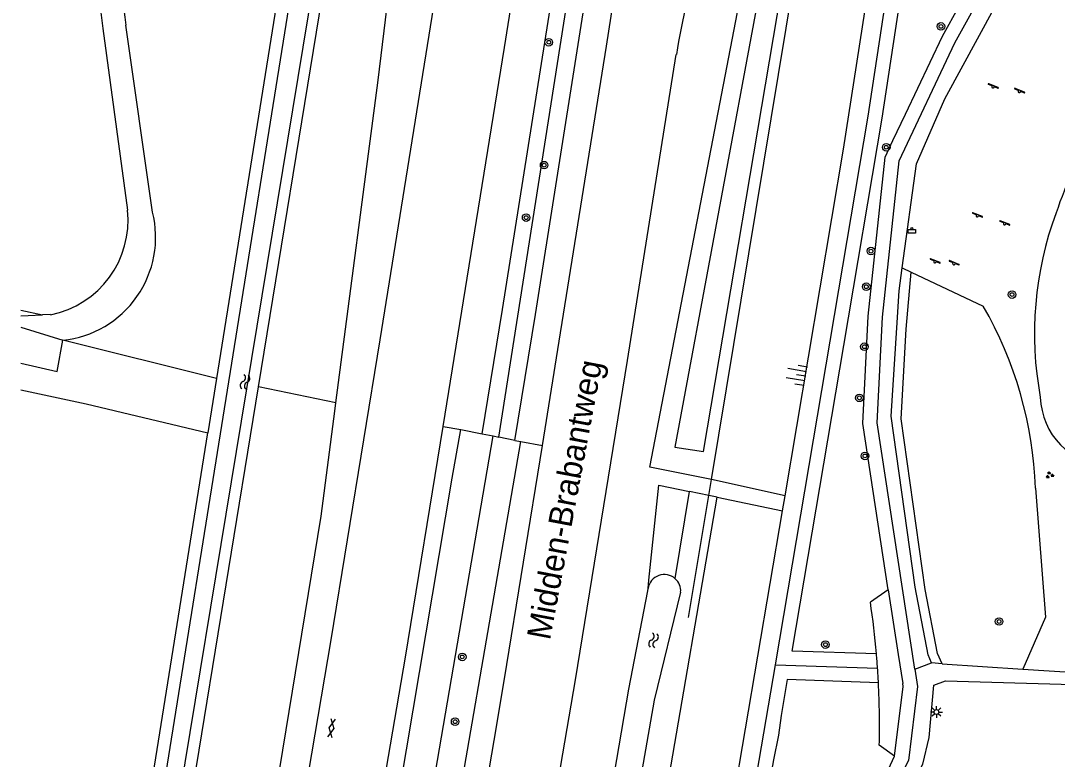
# Model space of a CAD drawing. Extents: x 132999 to 136000, y 398499 to 400501.
# Drawn here: x 133000 to 133109.5, y 400341.9 to 400419.9 of the extents above; entities that cross this region are included whole.
import ezdxf

# ---------------------------------------------------------------- set-up
doc = ezdxf.new("R2010")
doc.units = 0
for name, color, linetype in [('gg-anno-openbare ruimte label', 7, 'Continuous'), ('gg-knt-BGT kruinlijn', 7, 'Continuous'), ('gg-knt-bovenkant onderkant talud', 7, 'Continuous'), ('gg-knt-bronhoudergrens', 7, 'Continuous'), ('gg-knt-onverhard', 7, 'Continuous'), ('gg-knt-verharding', 7, 'Continuous'), ('gg-kntw-bovenkant insteek waterloop', 7, 'Continuous'), ('gg-kntw-waterlijn', 7, 'Continuous'), ('gt-grn-groengrens', 7, 'Continuous'), ('gt-grn-weggrens', 7, 'Continuous'), ('gt-symb-afvalbak', 7, 'Continuous'), ('gt-symb-boom', 7, 'Continuous'), ('gt-symb-gesloten verharding', 7, 'Continuous'), ('gt-symb-groenvak', 7, 'Continuous'), ('gt-symb-lichtmast', 7, 'Continuous'), ('gt-symb-speelvoorziening', 7, 'Continuous'), ('gt-symb-talud symbool', 7, 'Continuous'), ('gt-symb-watersymbool', 7, 'Continuous')]:
    doc.layers.add(name, color=color, linetype=linetype)

# ---------------------------------------------------------------- blocks, each defined once
blk = doc.blocks.new('gt0-BOOM')
at = {"layer": 'gt-symb-boom'}
for radius in [0.4, 0.2]:
    blk.add_circle((0, 0), radius, dxfattribs=at)
blk = doc.blocks.new('gt0-TALUD_1')
at = {"layer": 'gt-symb-talud symbool'}
for p, q in [((-1, -1), (-1, 0)), ((-0.5, -2), (-0.5, 0)), ((0, -1), (0, 0)), ((0.5, -2), (0.5, 0)), ((1, -1), (1, 0))]:
    blk.add_line(p, q, dxfattribs=at)
blk = doc.blocks.new('gt0-LMAST')
at = {"layer": 'gt-symb-lichtmast'}
for p, q in [((-0.18, 0.17), (-0.45, 0.44)), ((-0.01, 0.25), (-0.01, 0.62)), ((0.17, 0.17), (0.44, 0.44)), ((-0.26, 0), (-0.63, 0)), ((-0.18, -0.18), (-0.45, -0.45)), ((-0.01, -0.25), (-0.01, -0.63)), ((0.44, -0.45), (0.17, -0.18)), ((0.24, 0), (0.62, 0))]:
    blk.add_line(p, q, dxfattribs=at)
blk.add_circle((-0.01, 0), 0.25, dxfattribs=at)
blk = doc.blocks.new('gt0-GRVAK')
at = {"layer": 'gt-symb-groenvak'}
for p, q in [((-0.11, 0.19), (-0.23, 0.24)), ((-0.18, 0.15), (0.09, 0.15)), ((-0.09, 0.21), (-0.16, 0.32)), ((-0.05, 0.21), (-0.05, 0.39)), ((0, 0.21), (0.06, 0.32)), ((0.01, 0.19), (0.13, 0.24)), ((0.26, -0.05), (0.2, 0.06)), ((0.3, -0.05), (0.3, 0.13)), ((0.35, -0.05), (0.41, 0.06)), ((-0.24, -0.23), (-0.36, -0.18)), ((-0.32, -0.26), (-0.05, -0.26)), ((-0.23, -0.21), (-0.29, -0.09)), ((-0.18, -0.2), (-0.18, -0.02)), ((-0.14, -0.21), (-0.07, -0.09)), ((-0.12, -0.23), (0, -0.18)), ((0.24, -0.07), (0.12, -0.02)), ((0.17, -0.11), (0.44, -0.11)), ((0.37, -0.07), (0.49, -0.02))]:
    blk.add_line(p, q, dxfattribs=at)
blk = doc.blocks.new('gt0-SV')
at = {"layer": 'gt-symb-speelvoorziening'}
for p, q in [((-0.48, 0.26), (-0.08, 0.1)), ((0.54, -0.08), (-0.45, 0.32)), ((0.13, 0.01), (0.51, -0.14))]:
    blk.add_line(p, q, dxfattribs=at)
for centre, radius, start, end in [((-0.47, 0.29), 0.0369, 63.6251, 252.6602), ((0, -0.01), 0.128, 127.6866, 8.5986), ((0.53, -0.11), 0.0363, 243.5085, 72.5436)]:
    blk.add_arc(centre, radius, start, end, dxfattribs=at)
blk = doc.blocks.new('gt0-ABAK')
at = {"layer": 'gt-symb-afvalbak'}
blk.add_lwpolyline([(0.38, -0.5), (-0.37, -0.5), (-0.37, -0.1), (0.38, -0.1)], close=True, dxfattribs=at)
blk.add_circle((0, 0), 0.1, dxfattribs=at)
blk = doc.blocks.new('gt0-WA')
at = {"layer": 'gt-symb-watersymbool'}
for centre, start, end in [((-0.32, 0.02), 28.0725, 151.9275), ((0.43, 0.42), 208.0725, 331.9275), ((-0.32, -0.43), 28.0725, 151.9275), ((0.43, -0.03), 208.0725, 331.9275)]:
    blk.add_arc(centre, 0.425, start, end, dxfattribs=at)
blk = doc.blocks.new('gt0-GESVH1')
at = {"layer": 'gt-symb-gesloten verharding'}
for p, q in [((-0.99, -0.26), (0.01, 0.24)), ((0.01, -0.26), (-0.99, 0.24)), ((0.01, 0.24), (1.01, -0.26)), ((1.01, 0.24), (0.01, -0.26))]:
    blk.add_line(p, q, dxfattribs=at)

msp = doc.modelspace()

# ---------------------------------------------------------------- linework, layer by layer
at = {"layer": 'gg-knt-BGT kruinlijn'}
msp.add_line((133080.46, 400368.17), (133080.74, 400369.78), dxfattribs=at)
for points in [[(133080.74, 400369.78), (133086.88, 400406.39), (133092.59, 400443.12), (133100.82, 400500)], [(133051.05, 400204.83), (133053.33, 400214.88), (133056.96, 400233.05), (133063.49, 400269.1), (133069.87, 400304.71), (133075.26, 400337.49), (133080.46, 400368.17)]]:
    msp.add_lwpolyline(points, dxfattribs=at)
at = {"layer": 'gg-knt-bovenkant onderkant talud'}
for p, q in [((133072.67, 400369.8), (133072.95, 400371.48)), ((133070.54, 400356.91), (133072.67, 400369.8))]:
    msp.add_line(p, q, dxfattribs=at)
for points in [[(133072.95, 400371.48), (133081.62, 400423.86), (133092.5, 400500)], [(133050.42, 400198.24), (133050.95, 400198.03), (133052.86, 400203.58), (133059.13, 400235.54), (133066.44, 400274.17), (133079.7, 400351.91)]]:
    msp.add_lwpolyline(points, dxfattribs=at)
at = {"layer": 'gg-knt-bronhoudergrens'}
msp.add_lwpolyline([(133000, 400380.97), (133006.91, 400379.49), (133019.76, 400376.43)], dxfattribs=at)
at = {"layer": 'gg-knt-onverhard'}
for p, q in [((133008.68, 400419.12), (133011.27, 400399.95)), ((133013.93, 400399.73), (133011.11, 400419.47)), ((133000, 400388.79), (133002.3, 400388.87)), ((133003.15, 400388.9), (133002.3, 400388.87))]:
    msp.add_line(p, q, dxfattribs=at)
for centre, radius, start, end in [((133136.5, 400438.42), 129.26, 176.4519, 188.5834), ((133120.83, 400436.13), 110.97, 174.7216, 188.634), ((133001.18, 400398.85), 10.15, 281.1927, 6.2102), ((133003.3, 400397.08), 10.95, 276.07, 14.009)]:
    msp.add_arc(centre, radius, start, end, dxfattribs=at)
at = {"layer": 'gg-knt-verharding'}
for p, q in [((133000, 400387.56), (133004.46, 400386.19)), ((133097.31, 400352.03), (133096.19, 400352.11)), ((133097.31, 400352.03), (133105.83, 400351.47)), ((133105.83, 400351.47), (133113.61, 400350.95))]:
    msp.add_line(p, q, dxfattribs=at)
for points in [[(133044.6, 400377.08), (133051.1, 400417.11), (133056.77, 400452.7), (133061.65, 400484.69), (133063.91, 400500)], [(133055.09, 400375.08), (133056.88, 400386.11), (133061.85, 400417.24), (133068.62, 400460.69), (133073.71, 400494.43), (133074.53, 400500)], [(133000, 400173.96), (133002.55, 400187.21), (133008.87, 400219.72), (133015.29, 400254.31), (133021.38, 400288.2), (133027, 400320.51), (133032.8, 400354.54), (133037.97, 400386.24), (133043.44, 400420.39), (133048.77, 400454.13), (133048.78, 400479.19)], [(133094.43, 400351.45), (133090.45, 400377.47), (133091.01, 400388.62), (133092.77, 400405.15), (133098.67, 400417.61), (133115.9, 400448.68), (133115.96, 400450.25)], [(133093.1, 400393.84), (133094.6, 400404.82), (133097.6, 400411.69), (133106.45, 400427.95)], [(133000, 400042.82), (133000.59, 400045.58), (133006.65, 400074.41), (133014.06, 400110.73), (133020.55, 400143.43), (133026.99, 400176.5), (133033.51, 400210.24), (133040.47, 400247.53), (133046.68, 400281.85), (133052.99, 400317.62), (133058.58, 400350.34), (133064.07, 400384.05), (133069.24, 400416.37)], [(133092.52, 400387.5), (133092.77, 400391.41), (133093.1, 400393.84)], [(133096.19, 400352.11), (133095.83, 400352.97), (133094.47, 400360.13), (133091.94, 400378.16), (133092.52, 400387.5)], [(133000, 400383.77), (133003.84, 400382.91), (133004.46, 400386.19)], [(133000, 400132.75), (133004.04, 400153), (133010.36, 400185.34), (133016.68, 400217.92), (133023.1, 400252.49), (133029.14, 400286.16), (133034.8, 400318.59), (133040.63, 400352.73), (133044.6, 400377.08)], [(133000, 400078.82), (133006.71, 400111.74), (133013.5, 400145.83), (133019.75, 400177.74), (133026.51, 400213.03), (133033.18, 400248.63), (133039.52, 400283.74), (133045.56, 400317.95), (133050.01, 400343.93), (133051.08, 400350.43), (133055.09, 400375.08)], [(133094.43, 400351.45), (133094.71, 400349.62), (133093.75, 400341.82), (133084.5, 400324.1), (133083.61, 400321.2), (133081.74, 400313.32), (133080.46, 400305.35)], [(133081.59, 400303.37), (133081.55, 400303.97), (133083.06, 400312.96), (133084.81, 400320.93), (133085.65, 400323.49), (133086.6, 400325.1), (133087.68, 400326.77), (133090.61, 400332.84), (133092.66, 400336.29), (133095.26, 400341.42), (133095.94, 400344.25), (133096.45, 400349.76), (133097.66, 400350.21), (133111.12, 400349.83), (133122.39, 400348.4), (133122.6, 400348.31)]]:
    msp.add_lwpolyline(points, dxfattribs=at)
msp.add_arc((133157.03, 400401.91), 88.97, 163.3431, 170.6487, dxfattribs=at)
at = {"layer": 'gg-kntw-bovenkant insteek waterloop'}
for p, q in [((133025.11, 400381.26), (133044.54, 400500)), ((133033.04, 400459.59), (133020.68, 400382.15)), ((133020.68, 400382.15), (133019.76, 400376.43)), ((133000, 400227.78), (133025.11, 400381.26)), ((133000, 400252.65), (133019.76, 400376.43))]:
    msp.add_line(p, q, dxfattribs=at)
for points in [[(133000, 400016.22), (133007.63, 400051.18), (133017.27, 400097.71), (133025.95, 400140.46), (133039.94, 400213.15), (133048.51, 400259.2), (133056.08, 400301.69), (133064.21, 400349.35), (133066.24, 400359.73), (133066.26, 400359.98)], [(133000, 400001.02), (133012.17, 400057.66), (133021, 400100.35), (133027.62, 400134.21), (133038.43, 400190.11), (133049.68, 400250), (133059.68, 400306.64), (133066.93, 400348.17), (133069.7, 400359.59)]]:
    msp.add_lwpolyline(points, dxfattribs=at)
for centre, radius, start, end in [((133168.46, 400379.43), 62.47, 143.0751, 161.1216), ((133143.63, 400386.91), 36.57, 159.6361, 190.6032), ((133115.26, 400380.42), 7.58, 181.7874, 266.175), ((133067.97, 400359.72), 1.73, 48.3123, 171.4867), ((133067.97, 400359.72), 1.73, 355.451, 48.3312)]:
    msp.add_arc(centre, radius, start, end, dxfattribs=at)
at = {"layer": 'gg-kntw-waterlijn'}
msp.add_line((133000, 400244.66), (133040.93, 400500), dxfattribs=at)
msp.add_lwpolyline([(133000, 400236.29), (133039.07, 400473.14), (133043.11, 400500)], dxfattribs=at)
at = {"layer": 'gt-grn-groengrens'}
for p, q in [((133093.1, 400393.84), (133094.06, 400393.38)), ((133093.52, 400387.36), (133094.06, 400393.38)), ((133094.06, 400393.38), (133101.65, 400389.81)), ((133000, 400389.38), (133002.3, 400388.87)), ((133020.68, 400382.15), (133004.46, 400386.19)), ((133033.29, 400379.6), (133025.11, 400381.26)), ((133044.6, 400377.08), (133046.49, 400376.78)), ((133046.49, 400376.78), (133048.75, 400376.32)), ((133048.75, 400376.32), (133049.88, 400376.09)), ((133049.88, 400376.09), (133050.5, 400375.96)), ((133052.19, 400375.62), (133050.5, 400375.96)), ((133052.19, 400375.62), (133052.81, 400375.5)), ((133052.81, 400375.5), (133055.09, 400375.08)), ((133080.74, 400369.78), (133072.95, 400371.48)), ((133069.12, 400361.02), (133070.63, 400370.23)), ((133072.67, 400369.8), (133070.63, 400370.23)), ((133073.57, 400369.62), (133072.67, 400369.8)), ((133073.57, 400369.62), (133080.46, 400368.17)), ((133091.63, 400359.83), (133089.74, 400358.54)), ((133091.63, 400359.83), (133092.68, 400353.01)), ((133090.37, 400353.08), (133081.47, 400353.35)), ((133092.68, 400353.01), (133093.15, 400349.93)), ((133079.7, 400351.91), (133090.49, 400351.57)), ((133092.29, 400342.27), (133090.68, 400343.42)), ((133090.66, 400338.79), (133092.29, 400342.27))]:
    msp.add_line(p, q, dxfattribs=at)
for points in [[(133033.29, 400379.6), (133037.76, 400413.67), (133043.6, 400461.74), (133048.76, 400500)], [(133048.75, 400376.32), (133050.89, 400389.46), (133059.81, 400445.87), (133067.56, 400496.36), (133068.18, 400500)], [(133050.5, 400375.96), (133069.09, 400494.41), (133069.9, 400500)], [(133052.19, 400375.62), (133054.35, 400388.91), (133063.27, 400445.33), (133071.02, 400495.8), (133071.68, 400499.76), (133071.72, 400500)], [(133072.95, 400371.48), (133066.45, 400372.8), (133076.44, 400424.72), (133086.44, 400477.88), (133089.57, 400500)], [(133079.7, 400351.91), (133089.49, 400409.87), (133095.15, 400446.95), (133097.71, 400464.6), (133102.77, 400500)], [(133081.47, 400353.35), (133086.94, 400385.64), (133090.97, 400409.64), (133096.63, 400446.73), (133104.28, 400500)], [(133091.63, 400359.83), (133088.95, 400377.4), (133089.51, 400388.74), (133091.31, 400405.55), (133092.1, 400407.29), (133093.45, 400410.07), (133097.34, 400418.3), (133102.75, 400428.05), (133106.85, 400435.47), (133114.42, 400449.09), (133114.45, 400450.05), (133108.74, 400468.7), (133108.1, 400500)], [(133069.1, 400374.89), (133072.12, 400374.46), (133080.32, 400423.01), (133091.11, 400495.72), (133090.24, 400496.37), (133082.48, 400447.17), (133069.1, 400374.89)], [(133097.31, 400352.03), (133096.84, 400353.12), (133095.52, 400359.87), (133092.97, 400377.89), (133093.52, 400387.36)], [(133000, 400190.64), (133010.65, 400245.72), (133026, 400332.57), (133031.73, 400367.61), (133033.18, 400378.7), (133033.29, 400379.6)], [(133000, 400124.13), (133008.85, 400167.56), (133033.89, 400302.11), (133045.58, 400371.62), (133046.49, 400376.78)], [(133000, 400107.24), (133036.27, 400296.64), (133049.88, 400376.09)], [(133000, 400092.73), (133008.29, 400130.98), (133011.53, 400147.86), (133023.34, 400208.81), (133034.29, 400268.33), (133052.81, 400375.5)], [(133066.26, 400359.98), (133066.33, 400360.85), (133067.4, 400370.88), (133070.63, 400370.23)], [(133107.18, 400370.56), (133108.22, 400356.96), (133105.83, 400351.47)], [(133000, 399986.69), (133001, 399991.04), (133002.93, 400000.39), (133015.11, 400057.03), (133023.94, 400099.75), (133041.38, 400189.54), (133052.63, 400249.45), (133062.64, 400306.12), (133073.57, 400369.62)], [(133090.58, 400350.02), (133080.96, 400350.35), (133080.3, 400346.58), (133080.02, 400344.48), (133079.51, 400341.87), (133063.59, 400251.18), (133050, 400181.91)], [(133092.29, 400342.27), (133093.2, 400349.61), (133093.15, 400349.93)]]:
    msp.add_lwpolyline(points, dxfattribs=at)
for centre, radius, start, end in [((133065.62, 400369.04), 41.59, 2.0963, 29.9549), ((133000.06, 400345.36), 90.64, 4.884, 8.3642), ((132991.69, 400344.71), 99.04, 3.9708, 4.8441), ((132975.2, 400343.88), 115.55, 3.0437, 3.8147), ((133000.58, 400345.4), 90.12, 358.7428, 2.941)]:
    msp.add_arc(centre, radius, start, end, dxfattribs=at)
at = {"layer": 'gt-grn-weggrens'}
msp.add_line((133094.43, 400351.45), (133096.19, 400352.11), dxfattribs=at)

# ---------------------------------------------------------------- block references
at = {"layer": 'gt-symb-afvalbak'}
msp.add_blockref('gt0-ABAK', (133094.11, 400398), dxfattribs=at)
at = {"layer": 'gt-symb-boom'}
for p in [(133097.19, 400419.34), (133055.77, 400417.67), (133091.41, 400406.58), (133055.28, 400404.69), (133053.38, 400399.15), (133089.8, 400395.61), (133089.3, 400391.85), (133104.7, 400391.02), (133089.1, 400385.51), (133088.57, 400380.11), (133089.16, 400373.98), (133103.33, 400356.49), (133084.99, 400354.05), (133046.63, 400352.75), (133045.88, 400345.91)]:
    msp.add_blockref('gt0-BOOM', p, dxfattribs=at)
at = {"layer": 'gt-symb-gesloten verharding', "rotation": -100.25359802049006}
msp.add_blockref('gt0-GESVH1', (133032.82, 400345.24), dxfattribs=at)
at = {"layer": 'gt-symb-groenvak'}
msp.add_blockref('gt0-GRVAK', (133108.66, 400371.96), dxfattribs=at)
at = {"layer": 'gt-symb-lichtmast'}
msp.add_blockref('gt0-LMAST', (133096.72, 400346.93), dxfattribs=at)
at = {"layer": 'gt-symb-speelvoorziening'}
for p in [(133102.69, 400412.97), (133105.47, 400412.48), (133101.02, 400399.35), (133103.91, 400398.5), (133096.55, 400394.49), (133098.55, 400394.29)]:
    msp.add_blockref('gt0-SV', p, dxfattribs=at)
at = {"layer": 'gt-symb-talud symbool', "xscale": 0.9999044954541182, "yscale": 0.9999044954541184, "rotation": -99.90507920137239}
msp.add_blockref('gt0-TALUD_1', (133082.91, 400382.42), dxfattribs=at)
at = {"layer": 'gt-symb-watersymbool'}
for p, rotation in [((133023.67, 400381.74), 80.49998940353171), ((133066.82, 400354.44), 80.55652508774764)]:
    msp.add_blockref('gt0-WA', p, dxfattribs=dict(at, rotation=rotation))

# ---------------------------------------------------------------- texts
at = {"layer": 'gg-anno-openbare ruimte label'}
msp.add_text('Midden-Brabantweg', height=2.5, rotation=79.3, dxfattribs=at).set_placement((133055.89, 400354.44))

doc.saveas('drawing.dxf')
